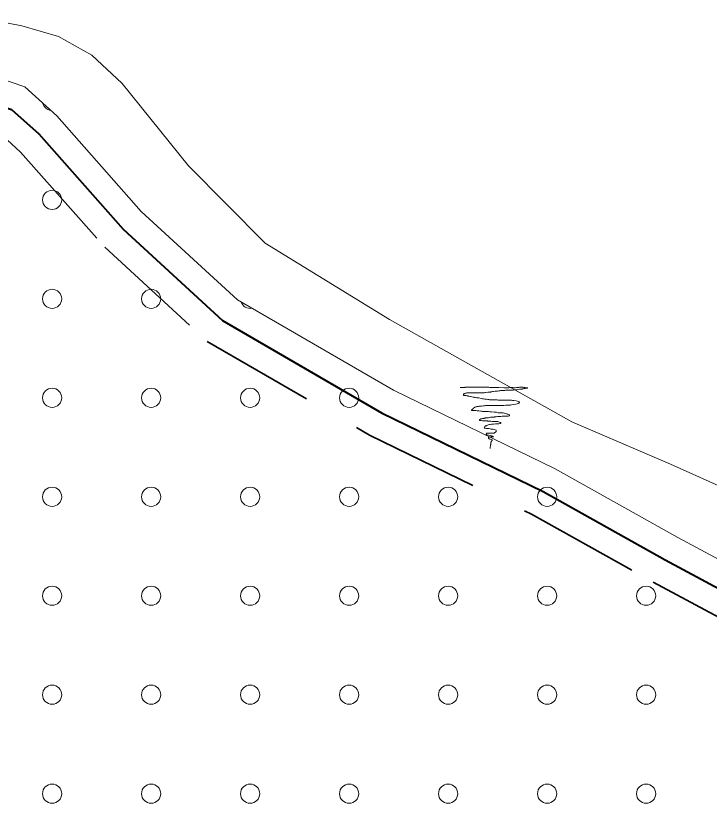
# Model space of a CAD drawing. Extents: x 640104 to 640970, y 6442278 to 6442689.
# Drawn here: x 640223.41 to 640245.12, y 6442628.07 to 6442652.74 of the extents above; entities that cross this region are included whole.
import ezdxf

# ---------------------------------------------------------------- set-up
doc = ezdxf.new("R2010")
doc.units = 0
doc.header["$LTSCALE"] = 1.2
doc.linetypes.add('MEDIUM_DASHED', pattern=[4.5, 3, -1.5])
for name, color, linetype, lineweight in [('31', 7, 'Continuous', 13), ('35', 7, 'Continuous', 35), ('40', 7, 'Continuous', 13), ('43', 7, 'Continuous', 13)]:
    doc.layers.add(name, color=color, linetype=linetype, lineweight=lineweight)

msp = doc.modelspace()

# ---------------------------------------------------------------- linework, layer by layer
at = {"layer": '31'}
for points in [[(640200.04, 6442634.21), (640202.41, 6442634.39), (640206.81, 6442635.09), (640208.44, 6442635.63), (640209.95, 6442636.63), (640211.75, 6442637.98), (640214.63, 6442644.1), (640215.88, 6442647.2), (640217.16, 6442650.22), (640218.52, 6442651.87), (640219.72, 6442652.52), (640220.95, 6442652.74), (640222.19, 6442652.7), (640223.6, 6442652.42), (640224.75, 6442652.09), (640225.79, 6442651.51), (640226.74, 6442650.62), (640228.82, 6442648.04), (640231.22, 6442645.62), (640235.11, 6442643.23), (640240.82, 6442640.02), (640243.91, 6442638.69), (640253.09, 6442634.58)], [(640199.45, 6442632.25), (640202.33, 6442632.43), (640205.11, 6442632.84), (640208.08, 6442633.75), (640210.86, 6442635.17), (640212.78, 6442636.49), (640214.03, 6442637.94), (640215.59, 6442640.6), (640216.84, 6442644), (640217.84, 6442647.03), (640218.75, 6442649.01), (640219.58, 6442650.32), (640220.31, 6442650.83), (640220.66, 6442650.93), (640222.28, 6442650.99), (640223.69, 6442650.51), (640224.7, 6442649.6), (640227.34, 6442646.61), (640230.35, 6442643.84), (640235.24, 6442641.01), (640240.3, 6442638.55), (640244.14, 6442636.4), (640252.04, 6442632.16)]]:
    msp.add_lwpolyline(points, dxfattribs=at)
at = {"layer": '35', "lineweight": 40}
msp.add_lwpolyline([(640199.41, 6442631.44), (640202.41, 6442631.63), (640205.29, 6442632.06), (640208.38, 6442633.01), (640211.27, 6442634.48), (640213.32, 6442635.89), (640214.68, 6442637.47), (640216.32, 6442640.26), (640217.6, 6442643.74), (640218.59, 6442646.74), (640219.45, 6442648.63), (640220.17, 6442649.76), (640220.66, 6442650.1), (640220.79, 6442650.13), (640222.16, 6442650.18), (640223.28, 6442649.8), (640224.13, 6442649.04), (640226.77, 6442646.05), (640229.88, 6442643.19), (640234.86, 6442640.3), (640239.93, 6442637.84), (640243.75, 6442635.7), (640251.61, 6442631.47)], dxfattribs=at)
at = {"layer": '35', "linetype": 'MEDIUM_DASHED'}
msp.add_lwpolyline([(640199.37, 6442630.64), (640202.49, 6442630.84), (640205.46, 6442631.28), (640208.68, 6442632.26), (640211.68, 6442633.79), (640213.86, 6442635.29), (640215.34, 6442637), (640217.04, 6442639.91), (640218.35, 6442643.47), (640219.33, 6442646.44), (640220.16, 6442648.24), (640220.76, 6442649.19), (640220.98, 6442649.34), (640222.04, 6442649.38), (640222.86, 6442649.1), (640223.56, 6442648.47), (640226.2, 6442645.49), (640229.4, 6442642.54), (640234.49, 6442639.6), (640239.56, 6442637.13), (640243.37, 6442635), (640251.19, 6442630.79)], dxfattribs=at)
at = {"layer": '40'}
for points in [[(640237.33, 6442641.1), (640237.36, 6442641.1), (640237.41, 6442641.1), (640237.47, 6442641.1), (640237.48, 6442641.11), (640237.53, 6442641.11), (640237.61, 6442641.11), (640237.77, 6442641.11), (640237.86, 6442641.11), (640237.88, 6442641.11), (640237.9, 6442641.11), (640237.94, 6442641.11), (640237.98, 6442641.11), (640238.03, 6442641.11), (640238.07, 6442641.11), (640238.1, 6442641.11), (640238.15, 6442641.11), (640238.18, 6442641.11), (640238.22, 6442641.11), (640238.26, 6442641.1), (640238.28, 6442641.1), (640238.32, 6442641.1), (640238.37, 6442641.1), (640238.54, 6442641.1), (640238.69, 6442641.09), (640238.74, 6442641.09), (640238.77, 6442641.09), (640238.79, 6442641.09), (640238.81, 6442641.09), (640238.85, 6442641.09), (640238.9, 6442641.1), (640238.92, 6442641.1), (640238.94, 6442641.1), (640238.95, 6442641.1), (640238.97, 6442641.1), (640239, 6442641.09), (640239.02, 6442641.09), (640239.05, 6442641.09), (640239.09, 6442641.1), (640239.12, 6442641.1), (640239.16, 6442641.1), (640239.18, 6442641.11), (640239.21, 6442641.11), (640239.23, 6442641.11), (640239.26, 6442641.11), (640239.28, 6442641.11), (640239.3, 6442641.11), (640239.32, 6442641.1), (640239.34, 6442641.1), (640239.36, 6442641.1)], [(640239.36, 6442641.1), (640239.38, 6442641.09), (640239.4, 6442641.09), (640239.42, 6442641.09), (640239.44, 6442641.08), (640239.42, 6442641.07), (640239.43, 6442641.08), (640239.41, 6442641.07), (640239.39, 6442641.07), (640239.36, 6442641.06), (640239.34, 6442641.06), (640239.32, 6442641.06), (640239.3, 6442641.05), (640239.28, 6442641.05), (640239.27, 6442641.04), (640239.24, 6442641.04), (640239.2, 6442641.04), (640239.18, 6442641.04), (640239.12, 6442641.03), (640239.1, 6442641.02), (640239.08, 6442641.02), (640239.06, 6442641.02), (640239.03, 6442641.02), (640239.02, 6442641.02), (640238.99, 6442641.01), (640238.97, 6442641.01), (640238.91, 6442641.01), (640238.88, 6442641.01), (640238.85, 6442641.01), (640238.81, 6442641.01), (640238.78, 6442641.01), (640238.75, 6442641.01), (640238.72, 6442641), (640238.69, 6442641), (640238.61, 6442641), (640238.59, 6442641), (640238.57, 6442640.99), (640238.54, 6442640.99), (640238.49, 6442640.98), (640238.45, 6442640.98), (640238.42, 6442640.98), (640238.37, 6442640.97), (640238.34, 6442640.97), (640238.32, 6442640.96), (640238.29, 6442640.96), (640238.28, 6442640.95), (640238.26, 6442640.95), (640238.23, 6442640.95), (640238.21, 6442640.95), (640238.19, 6442640.95), (640238.12, 6442640.94), (640238.1, 6442640.94)], [(640238.1, 6442640.94), (640238.08, 6442640.93), (640238.05, 6442640.93), (640238.03, 6442640.93), (640238.01, 6442640.93), (640238, 6442640.93), (640237.97, 6442640.93), (640237.95, 6442640.93), (640237.92, 6442640.93), (640237.89, 6442640.93), (640237.87, 6442640.93), (640237.84, 6442640.93), (640237.82, 6442640.93), (640237.8, 6442640.93), (640237.79, 6442640.93), (640237.76, 6442640.93), (640237.74, 6442640.93), (640237.7, 6442640.93), (640237.68, 6442640.93), (640237.67, 6442640.93), (640237.64, 6442640.93), (640237.62, 6442640.93), (640237.59, 6442640.93), (640237.58, 6442640.93), (640237.55, 6442640.93), (640237.53, 6442640.93), (640237.51, 6442640.92), (640237.49, 6442640.92), (640237.47, 6442640.91), (640237.46, 6442640.9), (640237.44, 6442640.9), (640237.43, 6442640.89), (640237.43, 6442640.87), (640237.43, 6442640.85), (640237.48, 6442640.84), (640237.51, 6442640.84), (640237.53, 6442640.83), (640237.55, 6442640.83), (640237.57, 6442640.83), (640237.58, 6442640.82), (640237.61, 6442640.82), (640237.64, 6442640.81), (640237.65, 6442640.81), (640237.69, 6442640.8), (640237.73, 6442640.79), (640237.76, 6442640.79), (640237.79, 6442640.78), (640237.81, 6442640.78), (640237.85, 6442640.77), (640237.91, 6442640.77)], [(640238.51, 6442640.53), (640238.47, 6442640.53), (640238.43, 6442640.53), (640238.39, 6442640.53), (640238.36, 6442640.53), (640238.33, 6442640.53), (640238.29, 6442640.53), (640238.25, 6442640.53), (640238.16, 6442640.53), (640238.12, 6442640.53), (640238.09, 6442640.52), (640238.05, 6442640.52), (640237.99, 6442640.51), (640237.92, 6442640.51), (640237.9, 6442640.5), (640237.87, 6442640.5), (640237.86, 6442640.5), (640237.84, 6442640.49), (640237.82, 6442640.49), (640237.8, 6442640.48), (640237.79, 6442640.48), (640237.77, 6442640.47), (640237.74, 6442640.45), (640237.73, 6442640.44), (640237.72, 6442640.42), (640237.7, 6442640.42), (640237.7, 6442640.41), (640237.68, 6442640.39), (640237.68, 6442640.38), (640237.69, 6442640.38), (640237.71, 6442640.38), (640237.74, 6442640.38), (640237.76, 6442640.38), (640237.82, 6442640.37), (640237.86, 6442640.36), (640237.91, 6442640.36), (640237.97, 6442640.35), (640238, 6442640.35), (640238.03, 6442640.34), (640238.06, 6442640.34), (640238.14, 6442640.34), (640238.21, 6442640.34), (640238.26, 6442640.33), (640238.31, 6442640.33), (640238.39, 6442640.32), (640238.46, 6442640.32), (640238.52, 6442640.3), (640238.56, 6442640.3), (640238.61, 6442640.3), (640238.65, 6442640.3)], [(640237.91, 6442640.77), (640237.98, 6442640.75), (640238.03, 6442640.74), (640238.06, 6442640.74), (640238.1, 6442640.73), (640238.15, 6442640.73), (640238.19, 6442640.72), (640238.22, 6442640.72), (640238.24, 6442640.71), (640238.28, 6442640.71), (640238.31, 6442640.71), (640238.36, 6442640.71), (640238.4, 6442640.71), (640238.43, 6442640.71), (640238.48, 6442640.71), (640238.52, 6442640.7), (640238.55, 6442640.7), (640238.57, 6442640.7), (640238.61, 6442640.7), (640238.64, 6442640.7), (640238.69, 6442640.7), (640238.73, 6442640.7), (640238.78, 6442640.7), (640238.81, 6442640.7), (640238.85, 6442640.7), (640238.87, 6442640.7), (640238.9, 6442640.7), (640238.93, 6442640.7), (640238.96, 6442640.69), (640238.99, 6442640.69), (640239.01, 6442640.69), (640239.08, 6442640.68), (640239.11, 6442640.67), (640239.14, 6442640.66), (640239.16, 6442640.65), (640239.18, 6442640.65), (640239.18, 6442640.63), (640239.17, 6442640.61), (640239.16, 6442640.6), (640239.15, 6442640.6), (640239.14, 6442640.59), (640239.11, 6442640.58), (640239.07, 6442640.57), (640239, 6442640.56), (640238.93, 6442640.55), (640238.9, 6442640.54), (640238.85, 6442640.54), (640238.81, 6442640.54), (640238.76, 6442640.54), (640238.69, 6442640.53), (640238.6, 6442640.53), (640238.51, 6442640.53)], [(640238.65, 6442640.3), (640238.67, 6442640.3), (640238.7, 6442640.29), (640238.74, 6442640.28), (640238.78, 6442640.27), (640238.8, 6442640.26), (640238.82, 6442640.26), (640238.85, 6442640.25), (640238.87, 6442640.24), (640238.87, 6442640.22), (640238.86, 6442640.21), (640238.85, 6442640.21), (640238.83, 6442640.2), (640238.77, 6442640.2), (640238.74, 6442640.2), (640238.72, 6442640.2), (640238.69, 6442640.2), (640238.64, 6442640.2), (640238.6, 6442640.19), (640238.58, 6442640.19), (640238.55, 6442640.19), (640238.49, 6442640.19), (640238.45, 6442640.18), (640238.43, 6442640.18), (640238.4, 6442640.18), (640238.39, 6442640.17), (640238.36, 6442640.17), (640238.31, 6442640.17), (640238.28, 6442640.17), (640238.24, 6442640.16), (640238.21, 6442640.15), (640238.19, 6442640.15), (640238.16, 6442640.15), (640238.15, 6442640.15), (640238.12, 6442640.15), (640238.11, 6442640.14), (640238.08, 6442640.13), (640238.07, 6442640.12), (640238.05, 6442640.12), (640238.03, 6442640.12), (640238, 6442640.11), (640237.97, 6442640.11), (640237.94, 6442640.09), (640237.93, 6442640.08), (640237.93, 6442640.06), (640237.95, 6442640.06), (640237.98, 6442640.06), (640238.03, 6442640.05), (640238.07, 6442640.05), (640238.1, 6442640.05), (640238.15, 6442640.05), (640238.18, 6442640.05)], [(640238.18, 6442640.05), (640238.19, 6442640.04), (640238.21, 6442640.04), (640238.24, 6442640.04), (640238.27, 6442640.04), (640238.29, 6442640.04), (640238.34, 6442640.03), (640238.39, 6442640.03), (640238.4, 6442640.03), (640238.43, 6442640.03), (640238.45, 6442640.03), (640238.48, 6442640.03), (640238.51, 6442640.03), (640238.53, 6442640.02), (640238.55, 6442640.01), (640238.58, 6442640), (640238.6, 6442640), (640238.6, 6442639.97), (640238.54, 6442639.96), (640238.46, 6442639.96), (640238.43, 6442639.96), (640238.37, 6442639.95), (640238.34, 6442639.95), (640238.31, 6442639.95), (640238.27, 6442639.94), (640238.24, 6442639.94), (640238.2, 6442639.93), (640238.16, 6442639.91), (640238.15, 6442639.9), (640238.12, 6442639.89), (640238.11, 6442639.88), (640238.1, 6442639.87), (640238.09, 6442639.85), (640238.08, 6442639.83), (640238.09, 6442639.82), (640238.12, 6442639.82), (640238.15, 6442639.81), (640238.22, 6442639.81), (640238.27, 6442639.8), (640238.3, 6442639.79), (640238.33, 6442639.79), (640238.36, 6442639.79), (640238.4, 6442639.78), (640238.45, 6442639.76), (640238.45, 6442639.74), (640238.45, 6442639.72), (640238.44, 6442639.71), (640238.4, 6442639.68), (640238.39, 6442639.67), (640238.36, 6442639.67), (640238.31, 6442639.67), (640238.27, 6442639.67), (640238.24, 6442639.67), (640238.19, 6442639.67), (640238.15, 6442639.66), (640238.15, 6442639.64), (640238.14, 6442639.63), (640238.15, 6442639.62), (640238.16, 6442639.61), (640238.22, 6442639.6), (640238.27, 6442639.59), (640238.29, 6442639.58), (640238.32, 6442639.58), (640238.35, 6442639.57), (640238.37, 6442639.56), (640238.36, 6442639.55), (640238.33, 6442639.55), (640238.29, 6442639.55), (640238.24, 6442639.54), (640238.22, 6442639.54), (640238.21, 6442639.54), (640238.21, 6442639.51), (640238.22, 6442639.5), (640238.23, 6442639.49), (640238.25, 6442639.48), (640238.27, 6442639.48), (640238.3, 6442639.47), (640238.33, 6442639.46), (640238.33, 6442639.44), (640238.32, 6442639.43), (640238.31, 6442639.41), (640238.3, 6442639.39), (640238.29, 6442639.38), (640238.29, 6442639.36), (640238.29, 6442639.33), (640238.29, 6442639.31), (640238.28, 6442639.3), (640238.28, 6442639.27), (640238.28, 6442639.26), (640238.27, 6442639.24), (640238.27, 6442639.22), (640238.27, 6442639.19), (640238.27, 6442639.19), (640238.27, 6442639.21)]]:
    msp.add_lwpolyline(points, dxfattribs=at)
at = {"layer": '43'}
for centre in [(640224.549, 6442646.973), (640224.549, 6442643.873), (640227.649, 6442643.873), (640224.549, 6442640.773), (640227.649, 6442640.773), (640230.749, 6442640.773), (640233.849, 6442640.773), (640224.549, 6442637.673), (640227.649, 6442637.673), (640230.749, 6442637.673), (640233.849, 6442637.673), (640236.949, 6442637.673), (640240.049, 6442637.673), (640224.549, 6442634.573), (640227.649, 6442634.573), (640230.749, 6442634.573), (640233.849, 6442634.573), (640236.949, 6442634.573), (640240.049, 6442634.573), (640243.149, 6442634.573), (640224.549, 6442631.473), (640227.649, 6442631.473), (640230.749, 6442631.473), (640233.849, 6442631.473), (640236.949, 6442631.473), (640240.049, 6442631.473), (640243.149, 6442631.473), (640224.549, 6442628.373), (640227.649, 6442628.373), (640230.749, 6442628.373), (640233.849, 6442628.373), (640236.949, 6442628.373), (640240.049, 6442628.373), (640243.149, 6442628.373)]:
    msp.add_circle(centre, 0.3, dxfattribs=at)
for centre, start, end in [((640224.549, 6442650.073), 195.0687, 261.2063), ((640230.749, 6442643.873), 198.6352, 281.1855)]:
    msp.add_arc(centre, 0.3, start, end, dxfattribs=at)

doc.saveas('drawing.dxf')
